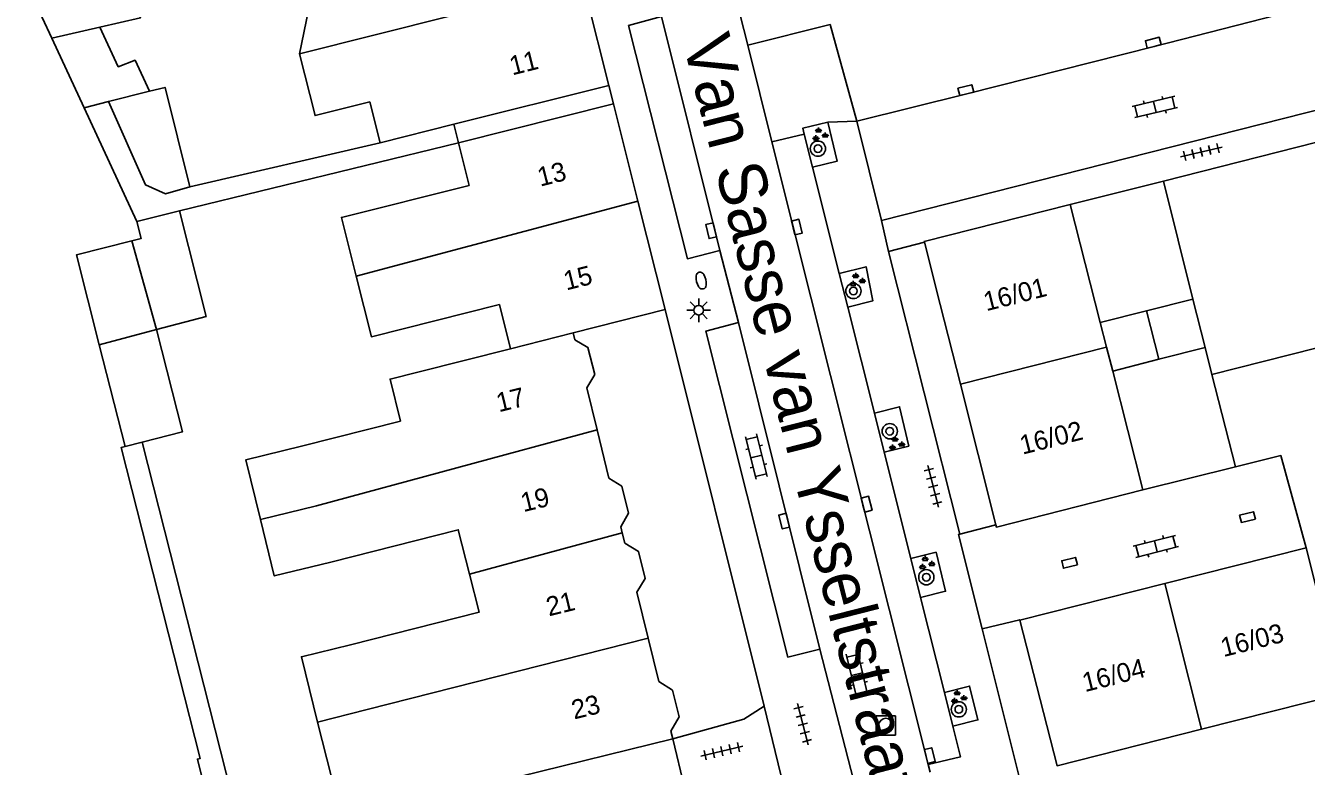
# Model space of a CAD drawing. Extents: x 132998 to 136004, y 396998 to 398512.
# Drawn here: x 133814.9 to 133882, y 397522.8 to 397561.6 of the extents above; entities that cross this region are included whole.
import ezdxf

# ---------------------------------------------------------------- set-up
doc = ezdxf.new("R2010")
doc.units = 0
for name, color, linetype in [('gg-afsc-erfafscheiding', 7, 'Continuous'), ('gg-afsc-hekwerk', 7, 'Continuous'), ('gg-anno-huisnummerreeks BGT', 7, 'Continuous'), ('gg-anno-openbare ruimte label', 7, 'Continuous'), ('gg-bbg-gedigitaliseerde bebouwing', 7, 'Continuous'), ('gg-bbg-gedigitaliseerde bebouwing onder overbouw', 7, 'Continuous'), ('gg-bbg-gedigitaliseerde bijgebouw', 7, 'Continuous'), ('gg-bbg-gedigitaliseerde overbouw', 7, 'Continuous'), ('gg-bbg-hoofdgebouw', 7, 'Continuous'), ('gg-bbg-luifel en loopbrug', 7, 'Continuous'), ('gg-bbg-pand overbouw', 7, 'Continuous'), ('gg-bbg-tussenscheiding', 7, 'Continuous'), ('gg-knt-verharding', 7, 'Continuous'), ('gg-knt-verharding nz', 7, 'Continuous'), ('gt-grn-weggrens', 7, 'Continuous'), ('gt-symb-boom', 7, 'Continuous'), ('gt-symb-brandkraan', 7, 'Continuous'), ('gt-symb-groenvak', 7, 'Continuous'), ('gt-symb-klinker verharding', 7, 'Continuous'), ('gt-symb-kolk', 7, 'Continuous'), ('gt-symb-kolk center center', 7, 'Continuous'), ('gt-symb-lichtmast', 7, 'Continuous'), ('gt-symb-rioolschacht', 7, 'Continuous'), ('gt-symb-tegel verharding', 7, 'Continuous')]:
    doc.layers.add(name, color=color, linetype=linetype)

# ---------------------------------------------------------------- blocks, each defined once
blk = doc.blocks.new('gt0-KL1')
at = {"layer": 'gt-symb-klinker verharding'}
for p, q in [((-1.15, 0.3), (1.15, 0.3)), ((-1, -0.3), (-1, 0.3)), ((-0.5, 0.3), (-0.5, 0.45)), ((0, -0.3), (0, 0.3)), ((0.5, 0.3), (0.5, 0.45)), ((1, -0.3), (1, 0.3)), ((-1.15, -0.3), (1.15, -0.3)), ((-0.5, -0.45), (-0.5, -0.3)), ((0.5, -0.45), (0.5, -0.3))]:
    blk.add_line(p, q, dxfattribs=at)
blk = doc.blocks.new('gt0-KOLKCC')
at = {"layer": 'gt-symb-kolk center center'}
blk.add_lwpolyline([(-0.375, 0.2), (0.375, 0.2), (0.375, -0.2), (-0.375, -0.2)], close=True, dxfattribs=at)
blk = doc.blocks.new('gt0-GRVAK')
at = {"layer": 'gt-symb-groenvak'}
for p, q in [((-0.11, 0.189), (-0.228, 0.24)), ((-0.182, 0.153), (0.088, 0.153)), ((-0.091, 0.211), (-0.156, 0.322)), ((-0.047, 0.214), (-0.047, 0.393)), ((-0.004, 0.211), (0.061, 0.322)), ((0.015, 0.189), (0.133, 0.24)), ((0.262, -0.052), (0.197, 0.059)), ((0.305, -0.049), (0.305, 0.13)), ((0.349, -0.052), (0.414, 0.059)), ((-0.245, -0.228), (-0.363, -0.177)), ((-0.318, -0.264), (-0.047, -0.264)), ((-0.226, -0.206), (-0.291, -0.095)), ((-0.183, -0.203), (-0.183, -0.024)), ((-0.139, -0.206), (-0.074, -0.095)), ((-0.12, -0.228), (-0.002, -0.177)), ((0.243, -0.074), (0.125, -0.023)), ((0.17, -0.11), (0.441, -0.11)), ((0.368, -0.074), (0.486, -0.023))]:
    blk.add_line(p, q, dxfattribs=at)
blk = doc.blocks.new('gt0-BOOM')
at = {"layer": 'gt-symb-boom'}
for radius in [0.4, 0.2]:
    blk.add_circle((0, 0), radius, dxfattribs=at)
blk = doc.blocks.new('gt0-TEG1')
at = {"layer": 'gt-symb-tegel verharding'}
for p, q in [((-1.125, 0), (1.125, 0)), ((-0.9, -0.25), (-0.9, 0.25)), ((-0.45, -0.25), (-0.45, 0.25)), ((0, -0.25), (0, 0.25)), ((0.45, -0.25), (0.45, 0.25)), ((0.9, -0.25), (0.9, 0.25))]:
    blk.add_line(p, q, dxfattribs=at)
blk = doc.blocks.new('gt0-KOLK')
at = {"layer": 'gt-symb-kolk'}
blk.add_lwpolyline([(0, 0), (0.375, 0), (0.375, 0.4), (-0.375, 0.4), (-0.375, 0), (0, 0)], dxfattribs=at)
blk = doc.blocks.new('gt0-RS')
at = {"layer": 'gt-symb-rioolschacht'}
blk.add_lwpolyline([(-0.5, -0.5), (0.5, -0.5), (0.5, 0.5), (-0.5, 0.5)], close=True, dxfattribs=at)
blk.add_circle((0, 0), 0.375, dxfattribs=at)
blk = doc.blocks.new('gt0-LMAST')
at = {"layer": 'gt-symb-lichtmast'}
for p, q in [((-0.182, 0.173), (-0.447, 0.438)), ((-0.005, 0.246), (-0.005, 0.621)), ((0.172, 0.173), (0.437, 0.438)), ((-0.255, -0.004), (-0.63, -0.004)), ((-0.182, -0.181), (-0.447, -0.446)), ((-0.005, -0.254), (-0.005, -0.629)), ((0.437, -0.446), (0.172, -0.181)), ((0.245, -0.004), (0.62, -0.004))]:
    blk.add_line(p, q, dxfattribs=at)
blk.add_circle((-0.005, -0.004), 0.25, dxfattribs=at)
blk = doc.blocks.new('gt0-BR')
at = {"layer": 'gt-symb-brandkraan'}
for centre, radius, start, end in [((-0.244, 0), 0.206, 107.56694, 252.43307), ((0.599, -2.664), 3, 106.89205, 107.56694), ((0, -0.691), 0.938, 73.10799, 106.89205), ((-0.599, -2.664), 3, 72.43309, 73.10799), ((0.244, 0), 0.206, 287.56695, 72.43309), ((0.599, 2.664), 3, 252.43307, 253.10797), ((0, 0.691), 0.938, 253.10797, 286.89206), ((-0.599, 2.664), 3, 286.89206, 287.56695)]:
    blk.add_arc(centre, radius, start, end, dxfattribs=at)

msp = doc.modelspace()

# ---------------------------------------------------------------- linework, layer by layer
at = {"layer": 'gg-afsc-erfafscheiding'}
for p, q in [((133817.991, 397557.322), (133820.756, 397551.358)), ((133837.611, 397555.488), (133822.997, 397551.921)), ((133833.51, 397555.489), (133823.527, 397553.169)), ((133821.041, 397539.793), (133825.8, 397521.038)), ((133868.185, 397517.523), (133865.052, 397530.003))]:
    msp.add_line(p, q, dxfattribs=at)
msp.add_lwpolyline([(133828.546, 397504.333), (133823.935, 397523.176), (133824.08, 397523.212), (133819.943, 397539.514), (133820.139, 397539.564)], dxfattribs=at)
at = {"layer": 'gg-afsc-hekwerk'}
for p, q in [((133858.493, 397556.62), (133859.776, 397551.418)), ((133869.663, 397552.254), (133874.552, 397553.475)), ((133878.323, 397538.497), (133877.089, 397543.332)), ((133873.477, 397537.288), (133878.323, 397538.497))]:
    msp.add_line(p, q, dxfattribs=at)
msp.add_lwpolyline([(133878.323, 397538.497), (133880.698, 397539.089), (133882.029, 397534.254)], dxfattribs=at)
at = {"layer": 'gg-bbg-gedigitaliseerde bebouwing'}
for p, q in [((133832.973, 397557.632), (133833.51, 397555.489)), ((133837.367, 397556.458), (133833.51, 397555.489)), ((133840.344, 397544.687), (133835.488, 397543.455)), ((133834.57, 397540.897), (133829.385, 397539.581)), ((133830.223, 397525.116), (133831.517, 397520.016))]:
    msp.add_line(p, q, dxfattribs=at)
for points in [[(133834.672, 397567.295), (133835.258, 397564.96), (133829.995, 397563.639), (133829.283, 397560.159)], [(133829.283, 397560.159), (133830.098, 397556.91), (133832.973, 397557.632)], [(133837.611, 397555.488), (133838.172, 397553.25), (133831.481, 397551.57), (133832.255, 397548.487)], [(133832.255, 397548.487), (133833.05, 397545.319), (133839.762, 397547.004), (133840.344, 397544.687)], [(133834.57, 397540.897), (133834.031, 397543.098), (133835.488, 397543.455)], [(133827.237, 397535.738), (133826.471, 397538.868), (133829.385, 397539.581)], [(133827.237, 397535.738), (133827.962, 397532.776), (133830.928, 397533.502)], [(133830.928, 397533.502), (133837.604, 397535.197), (133838.196, 397532.864)], [(133838.196, 397532.864), (133838.699, 397530.882), (133831.959, 397529.172)], [(133830.223, 397525.116), (133829.385, 397528.542), (133831.959, 397529.172)]]:
    msp.add_lwpolyline(points, dxfattribs=at)
at = {"layer": 'gg-bbg-gedigitaliseerde bebouwing onder overbouw'}
for p, q in [((133845.486, 397558.498), (133837.367, 397556.458)), ((133845.73, 397557.528), (133837.611, 397555.488)), ((133848.84, 397524.23), (133840.758, 397522.251))]:
    msp.add_line(p, q, dxfattribs=at)
at = {"layer": 'gg-bbg-gedigitaliseerde bijgebouw'}
for p, q in [((133816.297, 397560.978), (133814.93, 397563.927)), ((133816.297, 397560.978), (133817.991, 397557.322)), ((133817.991, 397557.322), (133819.274, 397557.644)), ((133820.756, 397551.358), (133822.997, 397551.921)), ((133821.789, 397545.691), (133820.503, 397550.345)), ((133818.787, 397544.895), (133821.789, 397545.691)), ((133820.139, 397539.564), (133818.787, 397544.895)), ((133820.139, 397539.564), (133821.041, 397539.793))]:
    msp.add_line(p, q, dxfattribs=at)
for points in [[(133818.814, 397561.549), (133820.949, 397562.034), (133819.29, 397565.948)], [(133821.428, 397558.185), (133820.663, 397559.818), (133819.787, 397559.472), (133818.814, 397561.549)], [(133821.428, 397558.185), (133822.241, 397558.39), (133823.527, 397553.169)], [(133819.274, 397557.644), (133821.21, 397553.276), (133822.266, 397552.819), (133823.527, 397553.169)], [(133822.997, 397551.921), (133824.386, 397546.385), (133821.789, 397545.691)], [(133820.503, 397550.345), (133820.98, 397550.465), (133820.756, 397551.358)], [(133821.789, 397545.691), (133823.148, 397540.327), (133821.041, 397539.793)]]:
    msp.add_lwpolyline(points, dxfattribs=at)
at = {"layer": 'gg-bbg-gedigitaliseerde overbouw'}
msp.add_line((133837.367, 397556.458), (133837.611, 397555.488), dxfattribs=at)
at = {"layer": 'gg-bbg-hoofdgebouw'}
for p, q in [((133845.486, 397558.498), (133844.131, 397563.89)), ((133847.011, 397552.428), (133845.73, 397557.528)), ((133874.552, 397553.475), (133876.098, 397547.293)), ((133848.44, 397546.74), (133847.011, 397552.428)), ((133869.663, 397552.254), (133871.233, 397546.06)), ((133873.671, 397546.678), (133876.098, 397547.293)), ((133876.098, 397547.293), (133876.735, 397544.748)), ((133843.63, 397545.52), (133848.44, 397546.74)), ((133871.233, 397546.06), (133873.671, 397546.678)), ((133843.718, 397545.162), (133843.63, 397545.52)), ((133874.316, 397544.135), (133876.735, 397544.748)), ((133876.735, 397544.748), (133877.089, 397543.332)), ((133871.896, 397543.521), (133874.316, 397544.135)), ((133873.477, 397537.288), (133871.896, 397543.521)), ((133844.875, 397540.433), (133844.337, 397542.632)), ((133865.778, 397535.451), (133863.914, 397542.83)), ((133845.493, 397537.907), (133844.875, 397540.433)), ((133846.194, 397535.041), (133846.117, 397535.355)), ((133846.329, 397534.489), (133846.194, 397535.041)), ((133882.029, 397534.254), (133874.627, 397532.382)), ((133874.627, 397532.382), (133867.032, 397530.46)), ((133846.957, 397531.924), (133847.548, 397529.51)), ((133847.548, 397529.51), (133848.104, 397527.237)), ((133848.84, 397524.23), (133848.741, 397524.637))]:
    msp.add_line(p, q, dxfattribs=at)
for points in [[(133874.552, 397553.475), (133894.545, 397558.561), (133894.313, 397559.445), (133894.871, 397559.579)], [(133862.026, 397550.274), (133862.015, 397550.316), (133869.663, 397552.254)], [(133877.089, 397543.332), (133900.41, 397549.248), (133927.26, 397550.995)], [(133863.914, 397542.83), (133862.857, 397547.013), (133862.026, 397550.274)], [(133844.337, 397542.632), (133844.75, 397543.335), (133844.399, 397544.756), (133843.718, 397545.162)], [(133846.117, 397535.355), (133846.514, 397536.059), (133846.169, 397537.479), (133845.493, 397537.907)], [(133873.477, 397537.288), (133865.806, 397535.342), (133865.778, 397535.451)], [(133846.957, 397531.924), (133847.393, 397532.641), (133847.045, 397534.064), (133846.329, 397534.489)], [(133882.029, 397534.254), (133883.954, 397526.614), (133876.546, 397524.74)], [(133867.032, 397530.46), (133868.982, 397522.826), (133876.546, 397524.74)], [(133848.741, 397524.637), (133849.173, 397525.388), (133848.836, 397526.786), (133848.104, 397527.237)]]:
    msp.add_lwpolyline(points, dxfattribs=at)
at = {"layer": 'gg-bbg-luifel en loopbrug'}
msp.add_lwpolyline([(133820.503, 397550.345), (133817.591, 397549.612), (133818.787, 397544.895)], dxfattribs=at)
at = {"layer": 'gg-bbg-pand overbouw'}
for p, q in [((133845.486, 397558.498), (133845.73, 397557.528)), ((133848.84, 397524.23), (133849.46, 397521.68))]:
    msp.add_line(p, q, dxfattribs=at)
at = {"layer": 'gg-bbg-tussenscheiding'}
for p, q in [((133829.283, 397560.159), (133844.131, 397563.89)), ((133816.297, 397560.978), (133818.814, 397561.549)), ((133819.274, 397557.644), (133821.428, 397558.185)), ((133847.011, 397552.428), (133832.255, 397548.487)), ((133874.316, 397544.135), (133873.671, 397546.678)), ((133871.233, 397546.06), (133871.57, 397544.768)), ((133840.344, 397544.687), (133843.63, 397545.52)), ((133863.914, 397542.83), (133871.57, 397544.768)), ((133871.57, 397544.768), (133871.896, 397543.521)), ((133844.875, 397540.433), (133830.178, 397536.458)), ((133830.178, 397536.458), (133827.237, 397535.738)), ((133846.194, 397535.041), (133838.196, 397532.864)), ((133876.546, 397524.74), (133874.627, 397532.382)), ((133832.821, 397525.775), (133847.548, 397529.51)), ((133830.223, 397525.116), (133832.821, 397525.775))]:
    msp.add_line(p, q, dxfattribs=at)
at = {"layer": 'gg-knt-verharding'}
for p, q in [((133851.133, 397567.131), (133852.767, 397560.602)), ((133852.767, 397560.602), (133854.034, 397555.539)), ((133854.034, 397555.539), (133855.734, 397555.942)), ((133855.734, 397555.942), (133856.171, 397554.201)), ((133856.171, 397554.201), (133857.568, 397548.632)), ((133852.29, 397546.067), (133851.316, 397549.832)), ((133860.145, 397549.795), (133862.026, 397550.274)), ((133863.88, 397534.965), (133860.145, 397549.795)), ((133857.568, 397548.632), (133858.009, 397546.875)), ((133848.44, 397546.74), (133853.64, 397525.95)), ((133858.009, 397546.875), (133859.405, 397541.312)), ((133859.405, 397541.312), (133859.919, 397539.262)), ((133859.919, 397539.262), (133861.319, 397533.684)), ((133865.778, 397535.451), (133863.88, 397534.965)), ((133861.319, 397533.684), (133861.83, 397531.648)), ((133861.83, 397531.648), (133863.079, 397526.669)), ((133858.464, 397521.466), (133856.556, 397528.943)), ((133863.079, 397526.669), (133863.524, 397524.896)), ((133862.231, 397522.888), (133862.329, 397522.488))]:
    msp.add_line(p, q, dxfattribs=at)
for points in [[(133851.316, 397549.832), (133849.613, 397549.407), (133846.528, 397561.634), (133848.243, 397562.101)], [(133887.304, 397560.768), (133887.87, 397558.539), (133859.776, 397551.418)], [(133856.96, 397556.574), (133855.657, 397556.247), (133855.734, 397555.942)], [(133856.171, 397554.201), (133857.452, 397554.522), (133856.96, 397556.574)], [(133858.009, 397546.875), (133859.334, 397547.207), (133858.969, 397548.983), (133857.568, 397548.632)], [(133856.556, 397528.943), (133854.869, 397528.519), (133850.566, 397545.608), (133852.29, 397546.067)], [(133859.919, 397539.262), (133861.211, 397539.586), (133860.724, 397541.643), (133859.405, 397541.312)], [(133865.052, 397530.003), (133863.808, 397534.947), (133863.88, 397534.965)], [(133861.83, 397531.648), (133863.135, 397531.975), (133862.638, 397534.015), (133861.319, 397533.684)], [(133865.052, 397530.003), (133867.028, 397530.479), (133867.032, 397530.46)], [(133863.524, 397524.896), (133864.834, 397525.225), (133864.397, 397527), (133863.079, 397526.669)], [(133853.64, 397525.95), (133852.57, 397525.26), (133848.84, 397524.23)], [(133863.524, 397524.896), (133863.925, 397523.298), (133862.231, 397522.888)]]:
    msp.add_lwpolyline(points, dxfattribs=at)
at = {"layer": 'gg-knt-verharding nz'}
for p, q in [((133851.316, 397549.832), (133848.243, 397562.101)), ((133854.034, 397555.539), (133862.231, 397522.888))]:
    msp.add_line(p, q, dxfattribs=at)
msp.add_lwpolyline([(133858.493, 397556.62), (133864.248, 397558.054), (133874.073, 397560.54), (133886.28, 397563.674), (133886.989, 397560.791), (133887.279, 397560.865), (133887.304, 397560.768)], dxfattribs=at)
at = {"layer": 'gt-grn-weggrens'}
for p, q in [((133857.095, 397561.686), (133852.767, 397560.602)), ((133857.095, 397561.686), (133858.493, 397556.62)), ((133858.493, 397556.62), (133856.96, 397556.574)), ((133860.145, 397549.795), (133859.776, 397551.418)), ((133852.29, 397546.067), (133856.556, 397528.943)), ((133854.5, 397522.35), (133853.64, 397525.95))]:
    msp.add_line(p, q, dxfattribs=at)

# ---------------------------------------------------------------- block references
at = {"layer": 'gt-symb-boom'}
for p in [(133856.449, 397555.18), (133858.307, 397547.716), (133860.212, 397540.362), (133862.128, 397532.71), (133863.832, 397525.781)]:
    msp.add_blockref('gt0-BOOM', p, dxfattribs=at)
at = {"layer": 'gt-symb-brandkraan', "rotation": -76.11658196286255}
msp.add_blockref('gt0-BR', (133850.332, 397548.264), dxfattribs=at)
at = {"layer": 'gt-symb-groenvak'}
for p in [(133856.526, 397555.903), (133858.474, 397548.269), (133860.536, 397539.7), (133862.114, 397533.436), (133863.794, 397526.402)]:
    msp.add_blockref('gt0-GRVAK', p, dxfattribs=at)
at = {"layer": 'gt-symb-klinker verharding'}
for p, rotation in [((133874.104, 397557.366), 13.35534096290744), ((133853.221, 397539.035), -75.99155652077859), ((133874.153, 397534.327), -165.51896562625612), ((133858.494, 397527.622), -76.6446590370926)]:
    msp.add_blockref('gt0-KL1', p, dxfattribs=dict(at, rotation=rotation))
at = {"layer": 'gt-symb-kolk'}
for p, rotation in [((133874.073, 397560.54), 14.37678482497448), ((133864.248, 397558.054), 14.20260705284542), ((133851.048, 397550.927), 103.77214543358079), ((133855.152, 397551.02), -76.06098563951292), ((133858.807, 397536.489), -75.88039706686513), ((133854.874, 397535.701), 104.00844347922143), ((133862.116, 397523.311), -75.93596328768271)]:
    msp.add_blockref('gt0-KOLK', p, dxfattribs=dict(at, rotation=rotation))
at = {"layer": 'gt-symb-kolk center center'}
for p, rotation in [((133878.959, 397535.861), -166.51964771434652), ((133869.633, 397533.466), -166.22209954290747)]:
    msp.add_blockref('gt0-KOLKCC', p, dxfattribs=dict(at, rotation=rotation))
at = {"layer": 'gt-symb-lichtmast'}
msp.add_blockref('gt0-LMAST', (133850.205, 397546.71), dxfattribs=at)
at = {"layer": 'gt-symb-rioolschacht'}
msp.add_blockref('gt0-RS', (133860.005, 397524.936), dxfattribs=at)
at = {"layer": 'gt-symb-tegel verharding'}
for p, rotation in [((133876.537, 397555.004), 13.35534096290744), ((133862.487, 397537.468), 104.17514205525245), ((133855.654, 397525.003), 104.17514205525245), ((133851.413, 397523.589), 13.063337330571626)]:
    msp.add_blockref('gt0-TEG1', p, dxfattribs=dict(at, rotation=rotation))

# ---------------------------------------------------------------- texts
at = {"layer": 'gg-anno-huisnummerreeks BGT'}
for s, rotation, p in [('11', 14.1, (133840.429, 397559.018)), ('13', 14.1, (133841.895, 397553.185)), ('15', 14.1, (133843.263, 397547.741)), ('16/01', 14.2, (133865.27, 397546.651)), ('17', 13.8, (133839.731, 397541.355)), ('16/02', 14.2, (133867.17, 397539.133)), ('19', 13.7, (133841.013, 397536.117)), ('21', 13.8, (133842.35, 397530.653)), ('16/03', 14.2, (133877.698, 397528.516)), ('16/04', 14.2, (133870.442, 397526.681)), ('23', 13.7, (133843.673, 397525.249))]:
    msp.add_text(s, height=1, rotation=rotation, dxfattribs=at).set_placement(p)
at = {"layer": 'gg-anno-openbare ruimte label'}
msp.add_text('Van Sasse van Ysseltstraat', height=2.5, rotation=284.3, dxfattribs=at).set_placement((133849.351, 397560.793))

doc.saveas('drawing.dxf')
